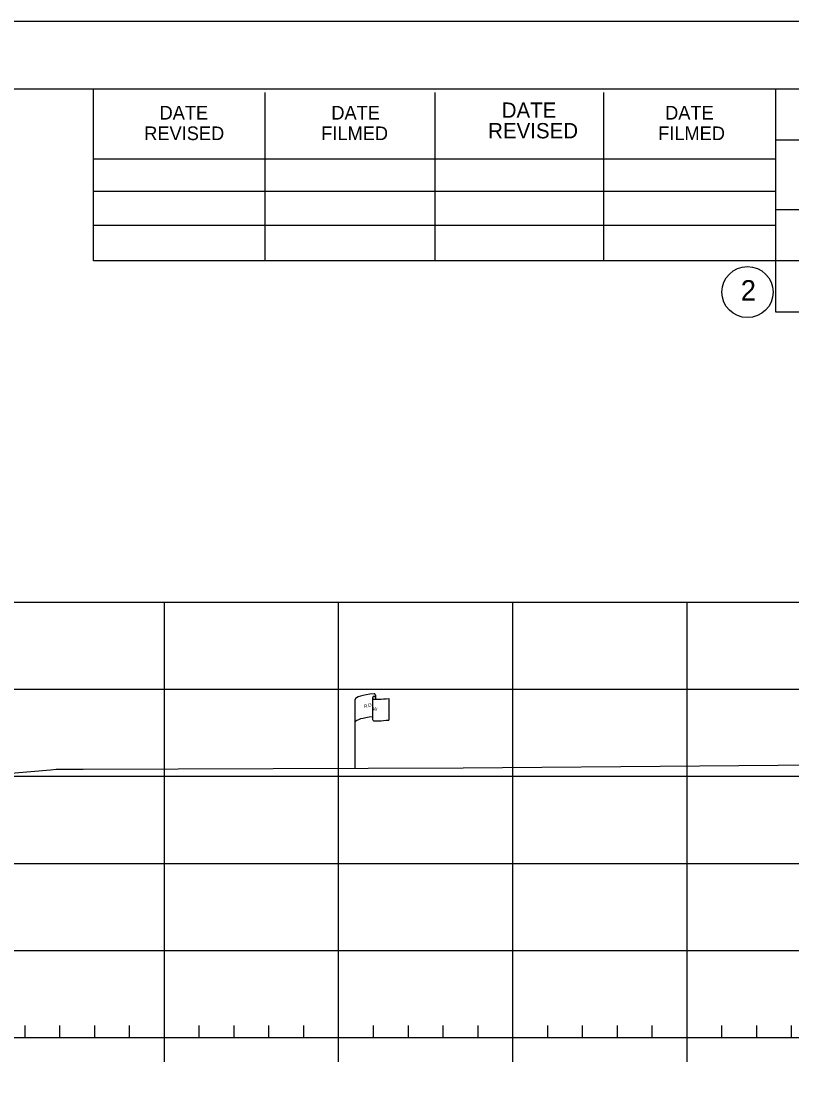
# Model space of a CAD drawing. Extents: x 1365647 to 1367999, y 387113 to 400173.
# Drawn here: x 1365965.9 to 1366010.1, y 394565.8 to 394626.2 of the extents above; entities that cross this region are included whole.
import ezdxf

# ---------------------------------------------------------------- set-up
doc = ezdxf.new("R2010")
doc.units = 0
for name, color, linetype in [('E_Existing ROW', 7, 'Continuous'), ('R_Axis', 7, 'Continuous'), ('R_Border', 7, 'Continuous'), ('R_Exist Surface', 7, 'Continuous'), ('R_Grid', 7, 'Continuous'), ('R_No Plot', 7, 'Continuous')]:
    doc.layers.add(name, color=color, linetype=linetype)

msp = doc.modelspace()

# ---------------------------------------------------------------- linework, layer by layer
at = {"layer": 'E_Existing ROW'}
for p, q in [((1365985.046, 394583.328), (1365985.046, 394587.279)), ((1365986.042, 394587.373), (1365986.042, 394587.36)), ((1365986.042, 394587.36), (1365986.042, 394586.133)), ((1365986.209, 394587.529), (1365986.209, 394587.289)), ((1365986.977, 394587.336), (1365986.977, 394586.096))]:
    msp.add_line(p, q, dxfattribs=at)
for centre, radius, start, end in [((1365986.12, 394587.374), 0.078, 88.6458, 274.28284), ((1365986.131, 394587.529), 0.0783, 263.07118, 93.95638), ((1365986.12, 394586.133), 0.0783, 180, 273.95638)]:
    msp.add_arc(centre, radius, start, end, dxfattribs=at)
for centre, major_axis, ratio, start_param, end_param in [((1365986.628, 394587.322), (-1.582, -0.043), 0.19887, 5.030368, 6.283185), ((1365987.336, 394587.438), (-1.227, -0.134), 0.052933, 0.159456, 1.268315), ((1365986.623, 394586.004), (-1.582, -0.043), 0.19887, 5.083035, 6.194897), ((1365987.336, 394586.198), (-1.227, -0.134), 0.052933, 0.159456, 1.268315)]:
    msp.add_ellipse(centre, major_axis=major_axis, ratio=ratio, start_param=start_param, end_param=end_param, dxfattribs=at)
at = {"layer": 'R_Axis'}
for p, q in [((1365966.095, 394567.871), (1365966.095, 394568.571)), ((1365968.095, 394567.871), (1365968.095, 394568.571)), ((1365970.095, 394567.871), (1365970.095, 394568.571)), ((1365972.095, 394567.871), (1365972.095, 394568.571)), ((1365976.095, 394567.871), (1365976.095, 394568.571)), ((1365978.095, 394567.871), (1365978.095, 394568.571)), ((1365980.095, 394567.871), (1365980.095, 394568.571)), ((1365982.095, 394567.871), (1365982.095, 394568.571)), ((1365986.095, 394567.871), (1365986.095, 394568.571)), ((1365988.095, 394567.871), (1365988.095, 394568.571)), ((1365990.095, 394567.871), (1365990.095, 394568.571)), ((1365992.095, 394567.871), (1365992.095, 394568.571)), ((1365996.095, 394567.871), (1365996.095, 394568.571)), ((1365998.095, 394567.871), (1365998.095, 394568.571)), ((1366000.095, 394567.871), (1366000.095, 394568.571)), ((1366002.095, 394567.871), (1366002.095, 394568.571)), ((1366006.095, 394567.871), (1366006.095, 394568.571)), ((1366008.095, 394567.871), (1366008.095, 394568.571)), ((1366010.095, 394567.871), (1366010.095, 394568.571)), ((1365749.095, 394567.871), (1366039.095, 394567.871)), ((1365974.095, 394566.471), (1365974.095, 394567.871)), ((1365984.095, 394566.471), (1365984.095, 394567.871)), ((1365994.095, 394566.471), (1365994.095, 394567.871)), ((1366004.095, 394566.471), (1366004.095, 394567.871))]:
    msp.add_line(p, q, dxfattribs=at)
at = {"layer": 'R_Border'}
for p, q in [((1365736.095, 394622.331), (1366052.275, 394622.331)), ((1365970.015, 394612.451), (1365970.015, 394622.331)), ((1366009.175, 394622.331), (1366009.175, 394609.531)), ((1365979.875, 394612.451), (1365979.875, 394622.131)), ((1365989.635, 394612.451), (1365989.635, 394622.131)), ((1365999.315, 394612.451), (1365999.315, 394622.131)), ((1366052.275, 394619.391), (1366009.175, 394619.391)), ((1365970.015, 394618.311), (1366009.175, 394618.311)), ((1365970.015, 394616.451), (1366009.175, 394616.451)), ((1366052.275, 394615.391), (1366009.175, 394615.391)), ((1365970.015, 394612.451), (1365970.015, 394614.511)), ((1365970.015, 394614.511), (1366009.175, 394614.511)), ((1366052.275, 394612.451), (1365970.015, 394612.451)), ((1366009.175, 394609.531), (1366052.275, 394609.531))]:
    msp.add_line(p, q, dxfattribs=at)
msp.add_circle((1366007.562, 394610.666), 1.467, dxfattribs=at)
at = {"layer": 'R_Exist Surface'}
msp.add_lwpolyline([(1365962.557, 394582.809), (1365967.56, 394583.241), (1365967.883, 394583.27), (1365969.428, 394583.276), (1365991.237, 394583.349), (1366018.365, 394583.586), (1366020.57, 394583.606), (1366024.101, 394583.637), (1366039.095, 394583.765)], dxfattribs=at)
at = {"layer": 'R_Grid'}
for p, q in [((1365749.095, 394592.871), (1366039.095, 394592.871)), ((1365974.095, 394567.871), (1365974.095, 394592.871)), ((1365984.095, 394567.871), (1365984.095, 394592.871)), ((1365994.095, 394567.871), (1365994.095, 394592.871)), ((1366004.095, 394567.871), (1366004.095, 394592.871)), ((1365749.095, 394587.871), (1366039.095, 394587.871)), ((1365749.095, 394582.871), (1366039.095, 394582.871)), ((1365749.095, 394577.871), (1366039.095, 394577.871)), ((1365749.095, 394572.871), (1366039.095, 394572.871)), ((1365749.095, 394567.871), (1366039.095, 394567.871))]:
    msp.add_line(p, q, dxfattribs=at)
at = {"layer": 'R_No Plot'}
msp.add_line((1365723.694, 394626.225), (1366057.027, 394626.225), dxfattribs=at)
msp.add_lwpolyline([(1365723.687, 394626.225), (1366057.027, 394626.225), (1366057.027, 394412.888), (1365723.687, 394412.888)], close=True, dxfattribs=at)

# ---------------------------------------------------------------- texts
at = {"layer": 'E_Existing ROW'}
for s, height, rotation, p in [('DWB 11-9-07', 0.001, 90, (1365986.209, 394587.289)), ('R ', 0.2, 9.98841, (1365985.566, 394586.78)), (' O', 0.2, 9.98841, (1365985.711, 394586.825)), ('W', 0.2, 351.17882, (1365986.041, 394586.656)), ('DWB 11-9-07', 0.001, 5.07169, (1365986.967, 394586.095)), ('DWB 11-9-07', 0.001, 90, (1365985.046, 394583.328))]:
    msp.add_text(s, height=height, rotation=rotation, dxfattribs=at).set_placement(p)
at = {"layer": 'R_Border'}
for s, height, p in [('DATE', 0.7819, (1365973.815, 394620.571)), ('DATE', 0.7819, (1365983.675, 394620.571)), ('DATE', 0.8792, (1365993.455, 394620.671)), ('DATE', 0.7819, (1366002.835, 394620.571)), ('REVISED', 0.7819, (1365972.935, 394619.391)), ('FILMED', 0.7819, (1365983.095, 394619.391)), ('REVISED', 0.8792, (1365992.675, 394619.491)), ('FILMED', 0.7819, (1366002.435, 394619.391)), ('2', 1.172, (1366007.179, 394610.18))]:
    msp.add_text(s, height=height, rotation=360, dxfattribs=at).set_placement(p)

doc.saveas('drawing.dxf')
